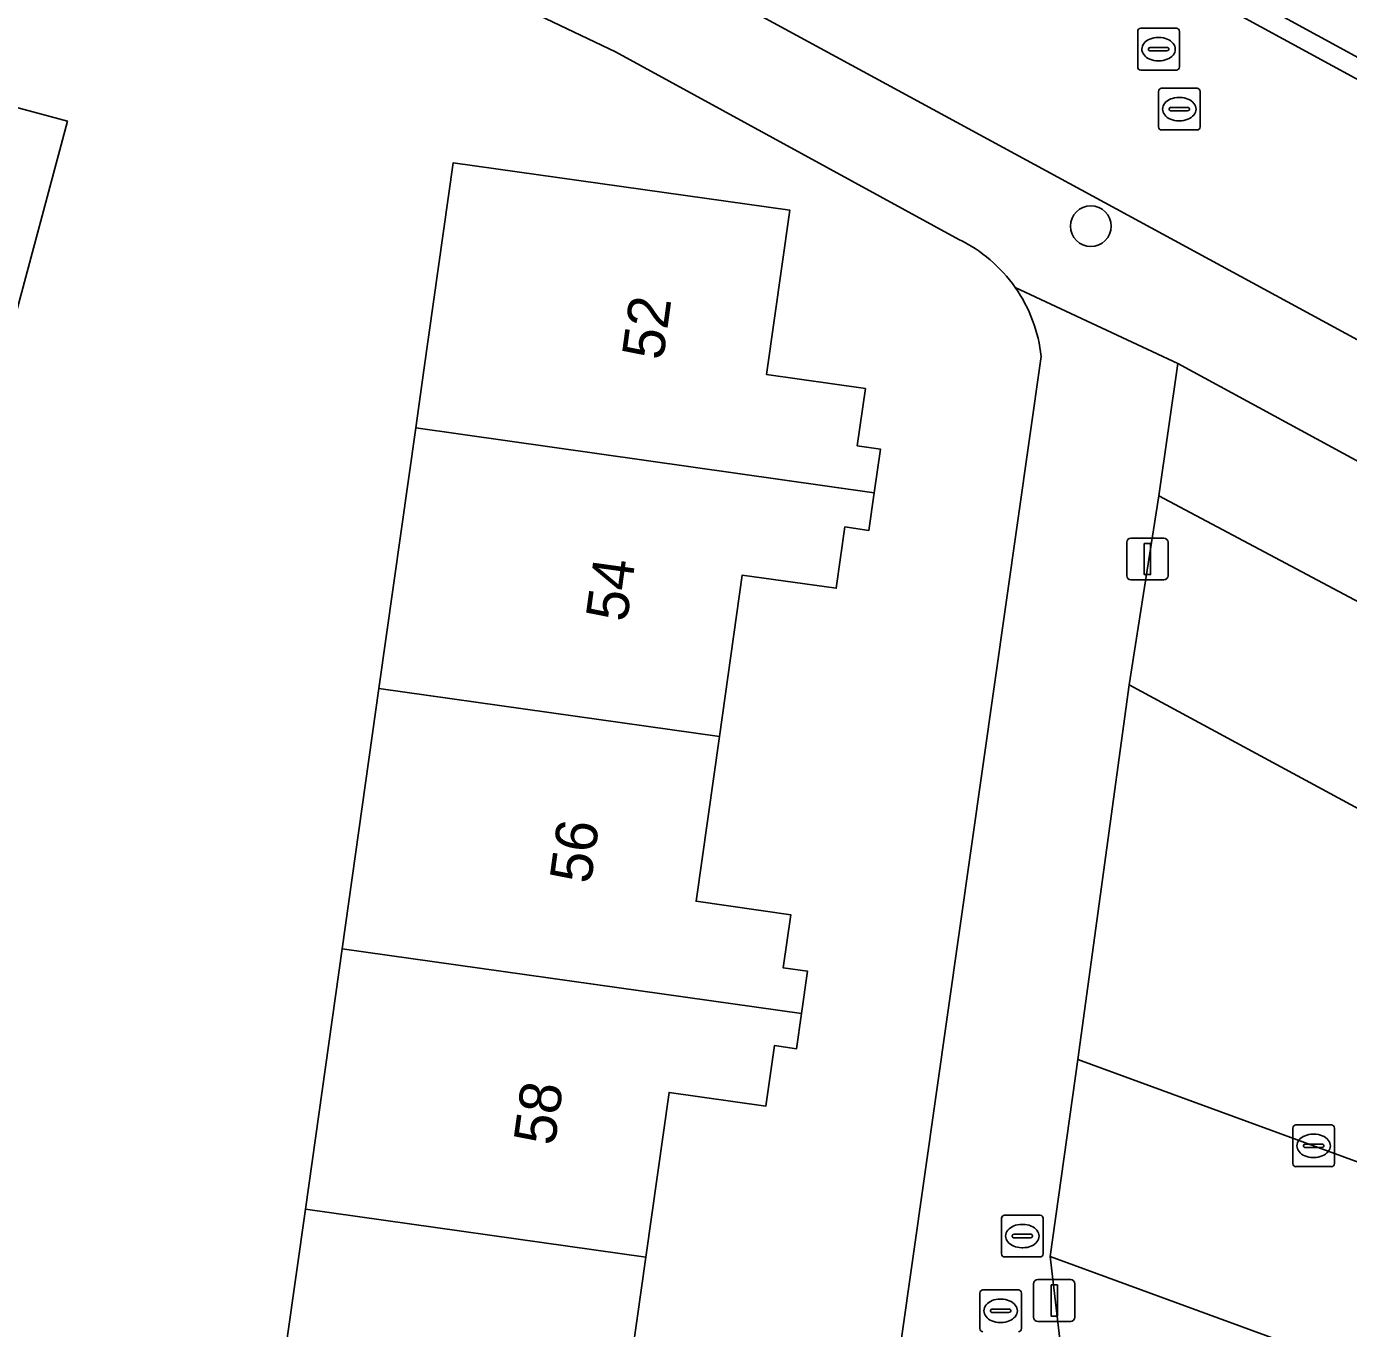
# Model space of a CAD drawing. Extents: x 163683 to 164494, y 382709 to 383872.
# Drawn here: x 164089.53 to 164121.22, y 383632.57 to 383663.79 of the extents above; entities that cross this region are included whole.
import ezdxf

# ---------------------------------------------------------------- set-up
doc = ezdxf.new("R2010")
doc.units = 0
for name, color, linetype in [('IMGEO_Boom', 7, 'Continuous'), ('IMGEO_Brandkraan', 7, 'Continuous'), ('IMGEO_Erf', 7, 'Continuous'), ('IMGEO_Groenvoorziening', 7, 'Continuous'), ('IMGEO_Kolk', 7, 'Continuous'), ('IMGEO_Lichtmast', 7, 'Continuous'), ('IMGEO_Pand', 7, 'Continuous'), ('IMGEO_Pand_nummerreeks', 7, 'Continuous'), ('IMGEO_Parkeervlak_open', 7, 'Continuous'), ('IMGEO_Rijbaan_lokaal_open', 7, 'Continuous'), ('IMGEO_Rioolput', 7, 'Continuous'), ('IMGEO_Voetpad_open', 7, 'Continuous')]:
    doc.layers.add(name, color=color, linetype=linetype)

msp = doc.modelspace()

# ---------------------------------------------------------------- linework, layer by layer
at = {"layer": 'IMGEO_Boom'}
msp.add_circle((164115.044, 383658.998), 0.489, dxfattribs=at)
at = {"layer": 'IMGEO_Brandkraan'}
for p, q in [((164112.383, 383632.566), (164112.383, 383633.418)), ((164112.458, 383633.492), (164113.31, 383633.492)), ((164113.384, 383633.418), (164113.384, 383632.566)), ((164112.871, 383633.272), (164112.896, 383633.272)), ((164112.642, 383632.986), (164112.642, 383632.998)), ((164113.08, 383632.949), (164112.682, 383632.949)), ((164112.685, 383633.035), (164113.083, 383633.035)), ((164113.126, 383632.998), (164113.126, 383632.986)), ((164112.894, 383632.712), (164112.869, 383632.712))]:
    msp.add_line(p, q, dxfattribs=at)
for points in [[(164112.383, 383632.566), (164112.383, 383633.418)], [(164112.458, 383633.492), (164113.31, 383633.492)], [(164113.384, 383633.418), (164113.384, 383632.566)]]:
    msp.add_lwpolyline(points, dxfattribs=at)
for centre, radius, start, end in [((164112.46, 383633.416), 0.0765, 91.552, 178.448), ((164112.46, 383633.416), 0.0765, 91.552, 178.448), ((164113.308, 383633.416), 0.0765, 1.552, 88.448), ((164113.308, 383633.416), 0.0765, 1.552, 88.448), ((164112.682, 383632.995), 0.0403, 85.8775, 175.7526), ((164112.679, 383632.985), 0.0366, 178.938, 274.7102), ((164113.083, 383632.992), 0.043, 264.8664, 352.4533), ((164113.087, 383632.997), 0.0386, 1.7309, 96.639), ((164112.46, 383632.568), 0.0765, 181.552, 268.448), ((164112.46, 383632.568), 0.0765, 181.552, 268.448), ((164113.308, 383632.568), 0.0765, 271.552, 358.448), ((164113.308, 383632.568), 0.0765, 271.552, 358.448)]:
    msp.add_arc(centre, radius, start, end, dxfattribs=at)
for centre, major_axis, ratio, start_param, end_param in [((164112.87, 383632.992), (-0.387, 0.002), 0.722429, 4.712389, 7.853982), ((164112.895, 383632.992), (-0.39, 0.002), 0.717154, 1.570796, 4.712389)]:
    msp.add_ellipse(centre, major_axis=major_axis, ratio=ratio, start_param=start_param, end_param=end_param, dxfattribs=at)
at = {"layer": 'IMGEO_Erf'}
for points in [[(164103.654, 383663.175), (164097.814, 383665.968), (164090.015, 383669.244), (164089.831, 383669.312), (164087.932, 383662.21), (164090.516, 383661.52), (164089.182, 383656.53)], [(164111.883, 383658.681), (164103.654, 383663.175)], [(164095.338, 383629.189), (164096.22, 383635.431), (164097.102, 383641.674), (164097.983, 383647.916), (164098.866, 383654.16), (164099.061, 383655.543), (164099.764, 383660.521), (164107.831, 383659.382), (164107.274, 383655.439), (164109.642, 383655.105), (164109.448, 383653.733), (164110, 383653.655), (164109.852, 383652.607), (164109.725, 383651.705), (164109.149, 383651.787), (164108.941, 383650.315), (164106.688, 383650.633), (164106.141, 383646.763), (164105.583, 383642.81), (164107.851, 383642.489), (164107.671, 383641.215), (164108.255, 383641.132), (164108.112, 383640.118), (164107.993, 383639.275), (164107.462, 383639.35), (164107.258, 383637.9), (164104.935, 383638.228), (164104.377, 383634.278), (164103.842, 383630.487)], [(164108.254, 383616.498), (164113.855, 383655.87)]]:
    msp.add_lwpolyline(points, dxfattribs=at)
for centre, radius, start, end in [((164110.325, 383655.492), 3.55, 35.0486, 63.9662), ((164110.321, 383655.489), 3.555, 6.1578, 35.0451)]:
    msp.add_arc(centre, radius, start, end, dxfattribs=at)
at = {"layer": 'IMGEO_Groenvoorziening'}
msp.add_lwpolyline([(164125.754, 383668.45), (164120.402, 383667.682), (164118.778, 383667.709), (164118.34, 383664.744), (164173.29, 383634.79), (164175.419, 383633.628), (164176.457, 383633.063), (164176.881, 383634.189)], dxfattribs=at)
msp.add_lwpolyline([(164117.128, 383655.705), (164116.674, 383652.536), (164142.803, 383638.644), (164144.092, 383641.02), (164143.264, 383641.505)], close=True, dxfattribs=at)
at = {"layer": 'IMGEO_Kolk'}
for p, q in [((164119.884, 383636.522), (164119.884, 383637.374)), ((164119.959, 383637.448), (164120.811, 383637.448)), ((164120.372, 383637.228), (164120.397, 383637.228)), ((164120.885, 383637.374), (164120.885, 383636.522)), ((164120.143, 383636.942), (164120.143, 383636.954)), ((164120.581, 383636.905), (164120.183, 383636.905)), ((164120.186, 383636.991), (164120.584, 383636.991)), ((164120.627, 383636.954), (164120.627, 383636.942)), ((164120.395, 383636.668), (164120.37, 383636.668)), ((164120.811, 383636.448), (164119.959, 383636.448))]:
    msp.add_line(p, q, dxfattribs=at)
for points in [[(164119.884, 383636.522), (164119.884, 383637.374)], [(164119.959, 383637.448), (164120.811, 383637.448)], [(164120.885, 383637.374), (164120.885, 383636.522)], [(164120.811, 383636.448), (164119.959, 383636.448)]]:
    msp.add_lwpolyline(points, dxfattribs=at)
for centre, radius, start, end in [((164119.961, 383637.372), 0.0765, 91.552, 178.448), ((164119.961, 383637.372), 0.0765, 91.552, 178.448), ((164120.809, 383637.372), 0.0765, 1.552, 88.448), ((164120.809, 383637.372), 0.0765, 1.552, 88.448), ((164120.183, 383636.951), 0.0403, 85.8775, 175.7526), ((164120.18, 383636.941), 0.0366, 178.938, 274.7102), ((164120.584, 383636.948), 0.043, 264.8664, 352.4533), ((164120.588, 383636.953), 0.0386, 1.7309, 96.639), ((164119.961, 383636.524), 0.0765, 181.552, 268.448), ((164119.961, 383636.524), 0.0765, 181.552, 268.448), ((164120.809, 383636.524), 0.0765, 271.552, 358.448), ((164120.809, 383636.524), 0.0765, 271.552, 358.448)]:
    msp.add_arc(centre, radius, start, end, dxfattribs=at)
for centre, major_axis, ratio, start_param, end_param in [((164120.371, 383636.948), (-0.387, 0.002), 0.722429, 4.712389, 7.853982), ((164120.396, 383636.948), (-0.39, 0.002), 0.717154, 1.570796, 4.712389)]:
    msp.add_ellipse(centre, major_axis=major_axis, ratio=ratio, start_param=start_param, end_param=end_param, dxfattribs=at)
at = {"layer": 'IMGEO_Lichtmast'}
for p, q in [((164116.005, 383651.518), (164116.795, 383651.518)), ((164116.795, 383651.518), (164116.005, 383651.518)), ((164115.905, 383650.618), (164115.905, 383651.418)), ((164115.905, 383651.418), (164115.905, 383650.618)), ((164116.895, 383651.418), (164116.895, 383650.618)), ((164116.895, 383650.618), (164116.895, 383651.418)), ((164116.795, 383650.518), (164116.005, 383650.518)), ((164116.005, 383650.518), (164116.795, 383650.518)), ((164113.772, 383633.739), (164114.562, 383633.739)), ((164114.562, 383633.739), (164113.772, 383633.739)), ((164113.672, 383632.839), (164113.672, 383633.639)), ((164113.672, 383633.639), (164113.672, 383632.839)), ((164114.662, 383633.639), (164114.662, 383632.839)), ((164114.662, 383632.839), (164114.662, 383633.639)), ((164114.562, 383632.739), (164113.772, 383632.739)), ((164113.772, 383632.739), (164114.562, 383632.739))]:
    msp.add_line(p, q, dxfattribs=at)
for points in [[(164116.325, 383651.393), (164116.475, 383651.393), (164116.475, 383650.643), (164116.325, 383650.643), (164116.325, 383651.393)], [(164114.092, 383633.614), (164114.242, 383633.614), (164114.242, 383632.864), (164114.092, 383632.864), (164114.092, 383633.614)]]:
    msp.add_lwpolyline(points, dxfattribs=at)
for centre, start, end in [((164116.005, 383651.418), 90, 180), ((164116.005, 383651.418), 90, 180), ((164116.795, 383651.418), 0, 90), ((164116.795, 383651.418), 360, 90), ((164116.005, 383650.618), 180, 270), ((164116.005, 383650.618), 180, 270), ((164116.795, 383650.618), 270, 0), ((164116.795, 383650.618), 270, 0), ((164113.772, 383633.639), 90, 180), ((164113.772, 383633.639), 90, 180), ((164114.562, 383633.639), 0, 90), ((164114.562, 383633.639), 360, 90), ((164113.772, 383632.839), 180, 270), ((164113.772, 383632.839), 180, 270), ((164114.562, 383632.839), 270, 0), ((164114.562, 383632.839), 270, 0)]:
    msp.add_arc(centre, 0.1, start, end, dxfattribs=at)
at = {"layer": 'IMGEO_Pand'}
for points in [[(164089.182, 383656.53), (164090.516, 383661.52), (164087.932, 383662.21), (164086.598, 383657.22)], [(164098.866, 383654.16), (164109.852, 383652.607), (164110, 383653.655), (164109.448, 383653.733), (164109.642, 383655.105), (164107.274, 383655.439), (164107.831, 383659.382), (164099.764, 383660.521), (164099.061, 383655.543)], [(164098.866, 383654.16), (164097.983, 383647.916), (164106.141, 383646.763), (164106.688, 383650.633), (164108.941, 383650.315), (164109.149, 383651.787), (164109.725, 383651.705), (164109.852, 383652.607)], [(164106.141, 383646.763), (164097.983, 383647.916), (164097.102, 383641.674), (164108.112, 383640.118), (164108.255, 383641.132), (164107.671, 383641.215), (164107.851, 383642.489), (164105.583, 383642.81)], [(164096.22, 383635.431), (164104.377, 383634.278), (164104.935, 383638.228), (164107.258, 383637.9), (164107.462, 383639.35), (164107.993, 383639.275), (164108.112, 383640.118), (164097.102, 383641.674)], [(164096.22, 383635.431), (164095.338, 383629.189), (164095.446, 383629.174), (164106.336, 383627.635), (164106.476, 383628.626), (164105.966, 383628.698), (164106.172, 383630.157), (164103.842, 383630.487), (164104.377, 383634.278)]]:
    msp.add_lwpolyline(points, close=True, dxfattribs=at)
at = {"layer": 'IMGEO_Parkeervlak_open'}
for points in [[(164116.674, 383652.536), (164115.961, 383647.999), (164140.645, 383634.653), (164142.803, 383638.644)], [(164142.882, 383628.707), (164114.731, 383639.02), (164114.068, 383634.293), (164141.352, 383624.295)]]:
    msp.add_lwpolyline(points, close=True, dxfattribs=at)
at = {"layer": 'IMGEO_Rijbaan_lokaal_open'}
for points in [[(164207.225, 383615.819), (164110.166, 383668.665), (164105.936, 383670.838), (164101.191, 383673.098), (164098.924, 383668.021), (164104.634, 383665.375), (164106.6, 383664.333), (164144.483, 383643.757), (164150.553, 383640.431), (164173.857, 383627.735), (164204.594, 383610.992)], [(164115.961, 383647.999), (164114.731, 383639.02), (164142.882, 383628.707), (164146.726, 383636.367), (164148.085, 383638.859), (164149.348, 383638.186), (164150.553, 383640.431), (164144.483, 383643.757), (164143.264, 383641.505), (164144.092, 383641.02), (164142.803, 383638.644), (164140.645, 383634.653)]]:
    msp.add_lwpolyline(points, close=True, dxfattribs=at)
at = {"layer": 'IMGEO_Rioolput'}
for p, q in [((164116.168, 383662.817), (164116.168, 383663.669)), ((164116.243, 383663.743), (164117.095, 383663.743)), ((164116.656, 383663.523), (164116.681, 383663.523)), ((164117.169, 383663.669), (164117.169, 383662.817)), ((164116.427, 383663.237), (164116.427, 383663.249)), ((164116.865, 383663.2), (164116.467, 383663.2)), ((164116.47, 383663.286), (164116.868, 383663.286)), ((164116.911, 383663.249), (164116.911, 383663.237)), ((164116.679, 383662.963), (164116.654, 383662.963)), ((164117.095, 383662.743), (164116.243, 383662.743)), ((164116.665, 383661.379), (164116.665, 383662.231)), ((164116.74, 383662.305), (164117.592, 383662.305)), ((164117.666, 383662.231), (164117.666, 383661.379)), ((164117.153, 383662.085), (164117.178, 383662.085)), ((164116.924, 383661.799), (164116.924, 383661.811)), ((164117.362, 383661.762), (164116.964, 383661.762)), ((164116.967, 383661.848), (164117.365, 383661.848)), ((164117.408, 383661.811), (164117.408, 383661.799)), ((164117.592, 383661.305), (164116.74, 383661.305)), ((164117.176, 383661.525), (164117.151, 383661.525)), ((164112.978, 383635.284), (164113.83, 383635.284)), ((164112.903, 383634.358), (164112.903, 383635.21)), ((164113.391, 383635.064), (164113.416, 383635.064)), ((164113.904, 383635.21), (164113.904, 383634.358)), ((164113.162, 383634.778), (164113.162, 383634.79)), ((164113.6, 383634.741), (164113.202, 383634.741)), ((164113.205, 383634.827), (164113.603, 383634.827)), ((164113.646, 383634.79), (164113.646, 383634.778)), ((164113.414, 383634.504), (164113.389, 383634.504)), ((164113.83, 383634.284), (164112.978, 383634.284))]:
    msp.add_line(p, q, dxfattribs=at)
for points in [[(164116.168, 383662.817), (164116.168, 383663.669)], [(164116.243, 383663.743), (164117.095, 383663.743)], [(164117.169, 383663.669), (164117.169, 383662.817)], [(164117.095, 383662.743), (164116.243, 383662.743)], [(164116.665, 383661.379), (164116.665, 383662.231)], [(164116.74, 383662.305), (164117.592, 383662.305)], [(164117.666, 383662.231), (164117.666, 383661.379)], [(164117.592, 383661.305), (164116.74, 383661.305)], [(164112.978, 383635.284), (164113.83, 383635.284)], [(164112.903, 383634.358), (164112.903, 383635.21)], [(164113.904, 383635.21), (164113.904, 383634.358)], [(164113.83, 383634.284), (164112.978, 383634.284)]]:
    msp.add_lwpolyline(points, dxfattribs=at)
for centre, radius, start, end in [((164116.245, 383663.667), 0.0765, 91.552, 178.448), ((164116.245, 383663.667), 0.0765, 91.552, 178.448), ((164117.093, 383663.667), 0.0765, 1.552, 88.448), ((164117.093, 383663.667), 0.0765, 1.552, 88.448), ((164116.467, 383663.246), 0.0403, 85.8775, 175.7526), ((164116.464, 383663.236), 0.0366, 178.938, 274.7102), ((164116.868, 383663.243), 0.043, 264.8664, 352.4533), ((164116.872, 383663.248), 0.0386, 1.7309, 96.639), ((164116.245, 383662.819), 0.0765, 181.552, 268.448), ((164116.245, 383662.819), 0.0765, 181.552, 268.448), ((164117.093, 383662.819), 0.0765, 271.552, 358.448), ((164117.093, 383662.819), 0.0765, 271.552, 358.448), ((164116.742, 383662.229), 0.0765, 91.552, 178.448), ((164116.742, 383662.229), 0.0765, 91.552, 178.448), ((164117.59, 383662.229), 0.0765, 1.552, 88.448), ((164117.59, 383662.229), 0.0765, 1.552, 88.448), ((164116.964, 383661.808), 0.0403, 85.8775, 175.7526), ((164116.961, 383661.798), 0.0366, 178.938, 274.7102), ((164117.365, 383661.805), 0.043, 264.8664, 352.4533), ((164117.369, 383661.81), 0.0386, 1.7309, 96.639), ((164116.742, 383661.381), 0.0765, 181.552, 268.448), ((164116.742, 383661.381), 0.0765, 181.552, 268.448), ((164117.59, 383661.381), 0.0765, 271.552, 358.448), ((164117.59, 383661.381), 0.0765, 271.552, 358.448), ((164112.98, 383635.208), 0.0765, 91.552, 178.448), ((164112.98, 383635.208), 0.0765, 91.552, 178.448), ((164113.828, 383635.208), 0.0765, 1.552, 88.448), ((164113.828, 383635.208), 0.0765, 1.552, 88.448), ((164113.202, 383634.787), 0.0403, 85.8775, 175.7526), ((164113.199, 383634.777), 0.0366, 178.938, 274.7102), ((164113.603, 383634.784), 0.043, 264.8664, 352.4533), ((164113.607, 383634.789), 0.0386, 1.7309, 96.639), ((164112.98, 383634.36), 0.0765, 181.552, 268.448), ((164112.98, 383634.36), 0.0765, 181.552, 268.448), ((164113.828, 383634.36), 0.0765, 271.552, 358.448), ((164113.828, 383634.36), 0.0765, 271.552, 358.448)]:
    msp.add_arc(centre, radius, start, end, dxfattribs=at)
for centre, major_axis, ratio, start_param, end_param in [((164116.655, 383663.243), (-0.387, 0.002), 0.722429, 4.712389, 7.853982), ((164116.68, 383663.243), (-0.39, 0.002), 0.717154, 1.570796, 4.712389), ((164117.152, 383661.805), (-0.387, 0.002), 0.722429, 4.712389, 7.853982), ((164117.177, 383661.805), (-0.39, 0.002), 0.717154, 1.570796, 4.712389), ((164113.39, 383634.784), (-0.387, 0.002), 0.722429, 4.712389, 7.853982), ((164113.415, 383634.784), (-0.39, 0.002), 0.717154, 1.570796, 4.712389)]:
    msp.add_ellipse(centre, major_axis=major_axis, ratio=ratio, start_param=start_param, end_param=end_param, dxfattribs=at)
at = {"layer": 'IMGEO_Voetpad_open'}
for points in [[(163875.885, 383700.733), (163933.438, 383696.393), (163938.282, 383696.036), (164008.288, 383690.751), (164017.444, 383690.058), (164022.242, 383689.694), (164044.177, 383688.038), (164052.328, 383687.097), (164058.842, 383686.082), (164064.706, 383684.963), (164070.503, 383683.65), (164078.486, 383681.595), (164085.194, 383679.443), (164091.011, 383677.316), (164096.777, 383675.011), (164101.191, 383673.098), (164105.936, 383670.838), (164110.166, 383668.665), (164207.225, 383615.819)], [(164243.729, 383596.391), (164178.254, 383632.083), (164176.457, 383633.063), (164175.419, 383633.628), (164173.29, 383634.79), (164118.34, 383664.744), (164117.696, 383665.095), (164116.361, 383665.823), (164115.315, 383666.393), (164111.467, 383668.491), (164106.164, 383671.225), (164101.436, 383673.47), (164096.987, 383675.416), (164091.677, 383677.545), (164085.415, 383679.853)], [(164061.501, 383677.561), (164065.849, 383676.645), (164073.87, 383674.654), (164082.656, 383671.947), (164088.4, 383669.837), (164089.831, 383669.312), (164090.015, 383669.244), (164097.814, 383665.968), (164103.654, 383663.175), (164111.883, 383658.681)], [(164113.231, 383657.53), (164117.128, 383655.705), (164143.264, 383641.505), (164144.483, 383643.757), (164106.6, 383664.333), (164104.634, 383665.375), (164098.924, 383668.021), (164094.491, 383669.922), (164090.815, 383671.45), (164083.927, 383674.071)], [(164114.731, 383639.02), (164115.961, 383647.999), (164116.674, 383652.536), (164117.128, 383655.705), (164113.231, 383657.53)], [(164113.855, 383655.87), (164108.254, 383616.498)], [(164106.367, 383614.781), (164109.922, 383613.817), (164114.858, 383627.524), (164114.068, 383634.293), (164114.731, 383639.02)], [(164143.703, 383623.497), (164141.352, 383624.295), (164114.068, 383634.293), (164114.858, 383627.524)]]:
    msp.add_lwpolyline(points, dxfattribs=at)
for centre, radius, start, end in [((164110.325, 383655.492), 3.55, 35.0486, 63.9662), ((164110.321, 383655.489), 3.555, 6.1578, 35.0451)]:
    msp.add_arc(centre, radius, start, end, dxfattribs=at)

# ---------------------------------------------------------------- texts
at = {"layer": 'IMGEO_Pand_nummerreeks'}
for s, rotation, p in [('52', 82.1564, (164104.79, 383655.764)), ('54', 82.1564, (164103.924, 383649.487)), ('56', 82.1562, (164103.058, 383643.208)), ('58', 82.1562, (164102.194, 383636.931))]:
    msp.add_text(s, height=1, rotation=rotation, dxfattribs=at).set_placement(p)

doc.saveas('drawing.dxf')
